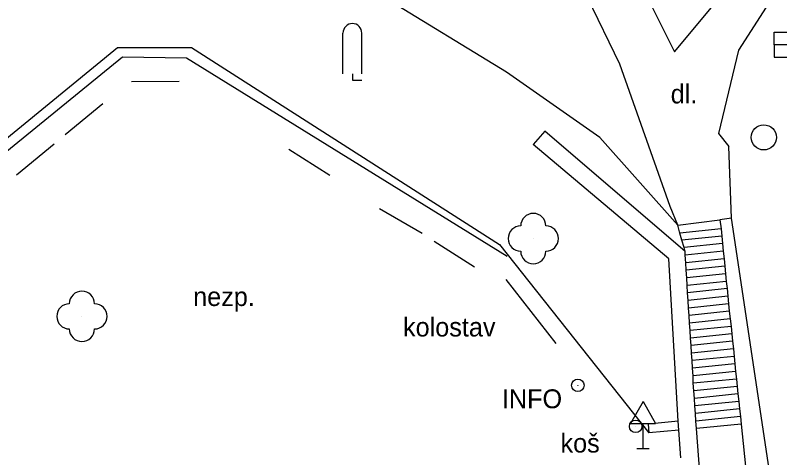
# Model space of a CAD drawing. Extents: x -737812 to -729375, y -1123000 to -1115500.
# Drawn here: x -735932.71 to -735902.33, y -1119330.6 to -1119313.03 of the extents above; entities that cross this region are included whole.
import ezdxf

# ---------------------------------------------------------------- set-up
doc = ezdxf.new("R2010")
doc.units = 0
for name, color, linetype in [('Doplněk polohopisu', 7, 'Continuous'), ('Doplňkové značky', 7, 'Continuous'), ('Hranice - ploty_ zdi', 7, 'Continuous'), ('Komunikace', 7, 'Continuous'), ('Pomocné popisy', 7, 'Continuous'), ('Povr_ zn_ inž_ sítí - kan_', 7, 'Continuous'), ('Povr_ zn_ inž_ sítí - vod_', 7, 'Continuous'), ('Zeleň', 7, 'Continuous'), ('Značky druhů pozemků', 7, 'Continuous')]:
    doc.layers.add(name, color=color, linetype=linetype)

msp = doc.modelspace()

# ---------------------------------------------------------------- linework, layer by layer
at = {"layer": 'Doplněk polohopisu'}
for p, q in [((-735908.94, -1119309.58), (-735906.51, -1119314.48)), ((-735906.51, -1119314.48), (-735903.06, -1119310.35)), ((-735908.68, -1119314.97), (-735910.74, -1119310.72)), ((-735913.19, -1119315.29), (-735919.9, -1119311.18)), ((-735943.88, -1119326.77), (-735928.65, -1119314.31)), ((-735928.65, -1119314.31), (-735925.7, -1119314.31)), ((-735925.7, -1119314.31), (-735913.47, -1119322.13)), ((-735906.68, -1119320.63), (-735908.68, -1119314.97)), ((-735909.48, -1119317.89), (-735913.19, -1119315.29)), ((-735926.19, -1119315.66), (-735928.09, -1119315.68)), ((-735929.23, -1119316.55), (-735930.73, -1119317.78)), ((-735906.38, -1119321.37), (-735909.48, -1119317.89)), ((-735931.16, -1119318.15), (-735932.66, -1119319.38)), ((-735920.2, -1119319.39), (-735921.84, -1119318.36)), ((-735906.38, -1119321.37), (-735906.68, -1119320.63)), ((-735916.54, -1119321.7), (-735918.23, -1119320.72)), ((-735914.46, -1119323.04), (-735916.06, -1119322.02)), ((-735913.47, -1119322.13), (-735907.53, -1119329.62)), ((-735913.21, -1119323.53), (-735911.23, -1119326.07))]:
    msp.add_line(p, q, dxfattribs=at)
at = {"layer": 'Doplňkové značky'}
for p, q in [((-735907.76, -1119328.374), (-735908.26, -1119329.24)), ((-735907.76, -1119328.374), (-735907.26, -1119329.24)), ((-735908.26, -1119329.24), (-735907.26, -1119329.24)), ((-735907.76, -1119330.24), (-735907.76, -1119329.24)), ((-735908.01, -1119330.24), (-735907.51, -1119330.24))]:
    msp.add_line(p, q, dxfattribs=at)
for centre, radius in [((-735910.351, -1119327.73), 0.25), ((-735910.351, -1119327.73), 0.0005), ((-735908.051, -1119329.36), 0.25), ((-735908.051, -1119329.36), 0.0005)]:
    msp.add_circle(centre, radius, dxfattribs=at)
at = {"layer": 'Hranice - ploty_ zdi'}
for p, q in [((-735902.09, -1119311.48), (-735903.97, -1119314.41)), ((-735903.97, -1119314.41), (-735904.76, -1119317.73)), ((-735911.66, -1119317.63), (-735912.12, -1119318.16)), ((-735906.09, -1119322.42), (-735911.66, -1119317.63)), ((-735904.76, -1119317.73), (-735904.35, -1119318.24)), ((-735906.73, -1119322.71), (-735912.12, -1119318.16)), ((-735906.38, -1119321.37), (-735904.7, -1119321.16)), ((-735904.24, -1119321.09), (-735904.7, -1119321.16)), ((-735904.7, -1119321.16), (-735904.66, -1119321.51)), ((-735902.64, -1119331.8), (-735904.24, -1119321.09)), ((-735906.3, -1119321.68), (-735906.38, -1119321.37)), ((-735904.66, -1119321.51), (-735906.3, -1119321.68)), ((-735904.66, -1119321.51), (-735904.63, -1119321.81)), ((-735906.22, -1119321.97), (-735906.3, -1119321.68)), ((-735904.63, -1119321.81), (-735906.22, -1119321.97)), ((-735904.63, -1119321.81), (-735904.6, -1119322.1)), ((-735906.13, -1119322.26), (-735906.22, -1119321.97)), ((-735904.6, -1119322.1), (-735906.13, -1119322.26)), ((-735904.6, -1119322.1), (-735904.57, -1119322.4)), ((-735906.09, -1119322.42), (-735906.13, -1119322.26)), ((-735906.08, -1119322.56), (-735906.09, -1119322.42)), ((-735904.57, -1119322.4), (-735906.08, -1119322.56)), ((-735904.57, -1119322.4), (-735904.54, -1119322.7)), ((-735906.36, -1119329.16), (-735906.73, -1119322.71)), ((-735906.06, -1119322.86), (-735906.08, -1119322.56)), ((-735904.54, -1119322.7), (-735906.06, -1119322.86)), ((-735904.54, -1119322.7), (-735904.51, -1119323)), ((-735906.04, -1119323.16), (-735906.06, -1119322.86)), ((-735904.51, -1119323), (-735906.04, -1119323.16)), ((-735904.51, -1119323), (-735904.48, -1119323.3)), ((-735906.02, -1119323.46), (-735906.04, -1119323.16)), ((-735904.48, -1119323.3), (-735906.02, -1119323.46)), ((-735904.48, -1119323.3), (-735904.45, -1119323.6)), ((-735906, -1119323.76), (-735906.02, -1119323.46)), ((-735904.45, -1119323.6), (-735906, -1119323.76)), ((-735904.45, -1119323.6), (-735904.42, -1119323.89)), ((-735905.99, -1119324.06), (-735906, -1119323.76)), ((-735904.42, -1119323.89), (-735905.99, -1119324.06)), ((-735904.42, -1119323.89), (-735904.39, -1119324.19)), ((-735905.97, -1119324.36), (-735905.99, -1119324.06)), ((-735904.39, -1119324.19), (-735905.97, -1119324.36)), ((-735904.39, -1119324.19), (-735904.36, -1119324.49)), ((-735905.95, -1119324.66), (-735905.97, -1119324.36)), ((-735904.36, -1119324.49), (-735905.95, -1119324.66)), ((-735904.36, -1119324.49), (-735904.33, -1119324.79)), ((-735905.93, -1119324.96), (-735905.95, -1119324.66)), ((-735904.33, -1119324.79), (-735905.93, -1119324.96)), ((-735904.33, -1119324.79), (-735904.29, -1119325.09)), ((-735905.91, -1119325.26), (-735905.93, -1119324.96)), ((-735904.29, -1119325.09), (-735905.91, -1119325.26)), ((-735904.29, -1119325.09), (-735904.26, -1119325.39)), ((-735905.89, -1119325.55), (-735905.91, -1119325.26)), ((-735904.26, -1119325.39), (-735905.89, -1119325.55)), ((-735904.26, -1119325.39), (-735904.23, -1119325.69)), ((-735905.87, -1119325.86), (-735905.89, -1119325.55)), ((-735904.23, -1119325.69), (-735905.87, -1119325.86)), ((-735904.23, -1119325.69), (-735904.2, -1119325.98)), ((-735905.85, -1119326.15), (-735905.87, -1119325.86)), ((-735904.2, -1119325.98), (-735905.85, -1119326.15)), ((-735904.2, -1119325.98), (-735904.17, -1119326.28)), ((-735905.83, -1119326.45), (-735905.85, -1119326.15)), ((-735904.17, -1119326.28), (-735905.83, -1119326.45)), ((-735904.17, -1119326.28), (-735904.14, -1119326.58)), ((-735905.81, -1119326.75), (-735905.83, -1119326.45)), ((-735904.14, -1119326.58), (-735905.81, -1119326.75)), ((-735904.14, -1119326.58), (-735904.11, -1119326.88)), ((-735905.79, -1119327.05), (-735905.81, -1119326.75)), ((-735904.11, -1119326.88), (-735905.79, -1119327.05)), ((-735904.11, -1119326.88), (-735904.08, -1119327.18)), ((-735905.77, -1119327.35), (-735905.79, -1119327.05)), ((-735904.08, -1119327.18), (-735905.77, -1119327.35)), ((-735904.08, -1119327.18), (-735904.05, -1119327.48)), ((-735905.76, -1119327.65), (-735905.77, -1119327.35)), ((-735904.05, -1119327.48), (-735905.76, -1119327.65)), ((-735904.05, -1119327.48), (-735904.02, -1119327.77)), ((-735905.74, -1119327.95), (-735905.76, -1119327.65)), ((-735904.02, -1119327.77), (-735905.74, -1119327.95)), ((-735904.02, -1119327.77), (-735903.99, -1119328.07)), ((-735905.72, -1119328.25), (-735905.74, -1119327.95)), ((-735903.99, -1119328.07), (-735905.72, -1119328.25)), ((-735903.99, -1119328.07), (-735903.95, -1119328.37)), ((-735905.7, -1119328.55), (-735905.72, -1119328.25)), ((-735903.95, -1119328.37), (-735905.7, -1119328.55)), ((-735905.68, -1119328.85), (-735905.7, -1119328.55)), ((-735903.95, -1119328.37), (-735903.92, -1119328.67)), ((-735903.92, -1119328.67), (-735905.68, -1119328.85)), ((-735905.66, -1119329.15), (-735905.68, -1119328.85)), ((-735903.92, -1119328.67), (-735903.89, -1119328.97)), ((-735903.89, -1119328.97), (-735905.66, -1119329.15)), ((-735905.64, -1119329.45), (-735905.66, -1119329.15)), ((-735903.89, -1119328.97), (-735903.86, -1119329.27)), ((-735906.36, -1119329.16), (-735907.56, -1119329.27)), ((-735907.56, -1119329.27), (-735907.53, -1119329.62)), ((-735906.34, -1119329.51), (-735906.36, -1119329.16)), ((-735903.86, -1119329.27), (-735905.64, -1119329.45)), ((-735905.5, -1119331.2), (-735905.64, -1119329.45)), ((-735903.86, -1119329.27), (-735903.59, -1119331.9)), ((-735906.34, -1119329.51), (-735907.53, -1119329.62)), ((-735906.25, -1119330.61), (-735906.34, -1119329.51))]:
    msp.add_line(p, q, dxfattribs=at)
msp.add_lwpolyline([(-735943.59, -1119326.95), (-735935.35, -1119320.29), (-735928.45, -1119314.68), (-735925.9, -1119314.72), (-735913.16, -1119322.6)], dxfattribs=at)
at = {"layer": 'Komunikace'}
msp.add_line((-735904.24, -1119321.09), (-735904.35, -1119318.24), dxfattribs=at)
at = {"layer": 'Povr_ zn_ inž_ sítí - kan_'}
msp.add_circle((-735902.96, -1119317.88), 0.5, dxfattribs=at)
at = {"layer": 'Povr_ zn_ inž_ sítí - vod_'}
msp.add_lwpolyline([(-735902.55, -1119314.2), (-735902.55, -1119313.7), (-735901.55, -1119313.7), (-735901.55, -1119314.2)], dxfattribs=at)
msp.add_lwpolyline([(-735902.55, -1119314.7), (-735901.55, -1119314.7), (-735901.55, -1119314.2), (-735902.55, -1119314.2)], close=True, dxfattribs=at)
at = {"layer": 'Zeleň'}
for centre in [(-735912.12, -1119321.9), (-735930.06, -1119324.99)]:
    msp.add_circle(centre, 0.0005, dxfattribs=at)
for centre, start, end in [((-735912.12, -1119321.4), 0, 180), ((-735912.62, -1119321.9), 90, 270), ((-735911.62, -1119321.9), 270, 90), ((-735912.12, -1119322.4), 180, 360), ((-735930.06, -1119324.49), 0, 180), ((-735930.56, -1119324.99), 90, 270), ((-735929.56, -1119324.99), 270, 90), ((-735930.06, -1119325.49), 180, 360)]:
    msp.add_arc(centre, 0.5, start, end, dxfattribs=at)
at = {"layer": 'Značky druhů pozemků'}
for p, q in [((-735919.685, -1119315.36), (-735919.685, -1119313.735)), ((-735918.935, -1119315.36), (-735918.935, -1119313.735))]:
    msp.add_line(p, q, dxfattribs=at)
msp.add_lwpolyline([(-735919.31, -1119315.36), (-735919.31, -1119315.61), (-735918.935, -1119315.61)], dxfattribs=at)
msp.add_arc((-735919.31, -1119313.735), 0.375, 0, 180, dxfattribs=at)

# ---------------------------------------------------------------- texts
at = {"layer": 'Pomocné popisy'}
for s, p in [('dl.', (-735906.66, -1119316.53)), ('nezp.', (-735925.64, -1119324.58)), ('kolostav', (-735917.3, -1119325.79)), ('INFO', (-735913.37, -1119328.64)), ('koš', (-735911.04, -1119330.4))]:
    msp.add_text(s, height=0.75, dxfattribs=at).set_placement(p)

doc.saveas('drawing.dxf')
